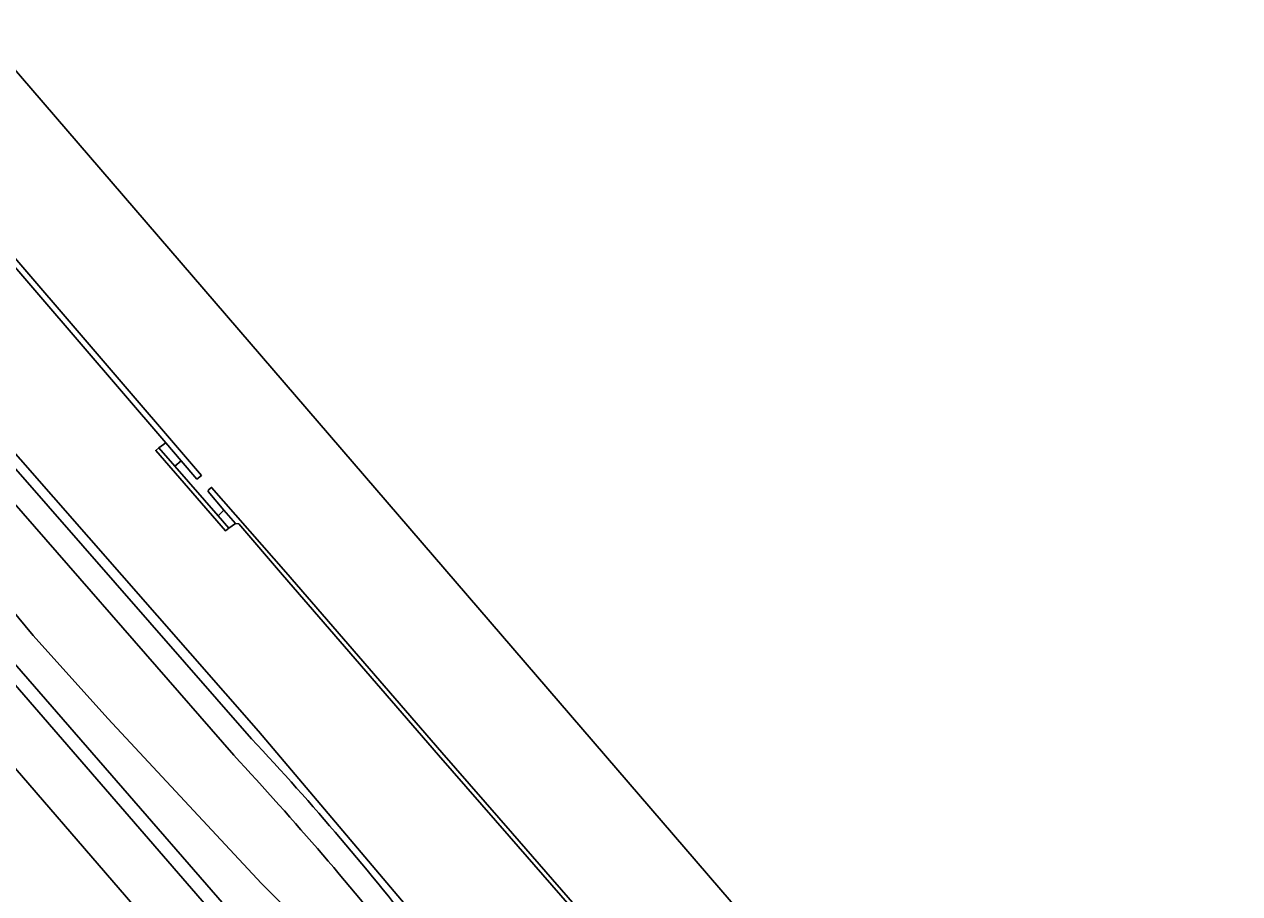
# Model space of a CAD drawing. Extents: x 155018 to 156648, y 383979 to 385733.
# Drawn here: x 155924.9 to 156041.5, y 385435.9 to 385519.3 of the extents above; entities that cross this region are included whole.
import ezdxf

# ---------------------------------------------------------------- set-up
doc = ezdxf.new("R2010")
doc.units = 0
for name, color, linetype in [('IMGEO_Groenvoorziening', 7, 'Continuous'), ('IMGEO_Hek', 7, 'Continuous'), ('IMGEO_Kademuur', 7, 'Continuous'), ('IMGEO_Loofbos', 7, 'Continuous'), ('IMGEO_Oever', 7, 'Continuous'), ('IMGEO_Waterloop', 7, 'Continuous')]:
    doc.layers.add(name, color=color, linetype=linetype)

msp = doc.modelspace()

# ---------------------------------------------------------------- linework, layer by layer
at = {"layer": 'IMGEO_Groenvoorziening'}
for points in [[(155849.26, 385534.69), (155879.01, 385500), (155944.73, 385423.91), (155976.23, 385386.43), (155988, 385372.42), (155992.72, 385377.25), (155980.94, 385390.58), (155962.55, 385411.4), (155885.8, 385500), (155868.56, 385520.1), (155825.77, 385570)], [(155868.56, 385520.1), (155885.8, 385500), (155962.55, 385411.4), (155980.94, 385390.58), (155992.72, 385377.25), (155988, 385372.42), (155976.23, 385386.43), (155944.73, 385423.91), (155879.01, 385500), (155849.26, 385534.69)], [(156019.78, 385362.56), (156022.19, 385359.99), (156022.14, 385358.9), (156021.34, 385357.59), (156020.03, 385356.56), (156018.02, 385356.07), (156017.42, 385355.74), (155997.62, 385377.8), (155995.37, 385375.5), (155969.72, 385405.31), (155887.44, 385499.94), (155887.37, 385500.03), (155887.34, 385500.06), (155869.46, 385520.91)], [(155900.55, 385500), (155902.57, 385497.8), (155944.96, 385449.19)], [(155946.67, 385450.78), (155904.27, 385499.22), (155903.55, 385500)]]:
    msp.add_lwpolyline(points, dxfattribs=at)
for centre, radius, start, end in [((155748.32, 385265.12), 271.68, 37.704, 43.1064), ((155694.93, 385217.2), 341.08, 38.5476, 42.8566)]:
    msp.add_arc(centre, radius, start, end, dxfattribs=at)
at = {"layer": 'IMGEO_Hek'}
msp.add_lwpolyline([(155995.37, 385375.5), (155969.72, 385405.31), (155887.44, 385499.94), (155887.37, 385500.03)], dxfattribs=at)
at = {"layer": 'IMGEO_Kademuur'}
msp.add_lwpolyline([(155898.19, 385525.9), (155910.59, 385511.53), (155921.97, 385498.33), (155938.43, 385479.17), (155939.92, 385477.45), (155941.43, 385475.68), (155941.85, 385476.04), (155922.39, 385498.69), (155911.01, 385511.89), (155898.61, 385526.26)], dxfattribs=at)
for points in [[(155939.31, 385476.94), (155937.77, 385478.7), (155937.47, 385478.44), (155944.18, 385470.72), (155944.48, 385470.98), (155943.45, 385472.17)], [(155997.97, 385411.51), (155971.69, 385441.68), (155964.91, 385449.45), (155949.96, 385466.76), (155942.83, 385474.89), (155942.53, 385474.64), (155942.49, 385474.48), (155944.01, 385472.7), (155945.12, 385471.41), (155945.44, 385471.39), (155949.65, 385466.5), (155964.61, 385449.19), (155971.39, 385441.42), (155997.67, 385411.25), (156004.96, 385402.69), (156008.38, 385398.24), (156008.69, 385398.48), (156005.27, 385402.94)]]:
    msp.add_lwpolyline(points, close=True, dxfattribs=at)
at = {"layer": 'IMGEO_Loofbos'}
for points in [[(156040.69, 385353.04), (156041.08, 385352.57), (156041.12, 385352.52), (156041.54, 385352.87), (156042.4, 385353.59), (156042.1, 385353.96), (156039.29, 385357.43), (156035.54, 385360.3), (156032.55, 385362.07), (156026.21, 385364.33), (156021.11, 385367.17), (156018.35, 385369.02), (156007.29, 385381.87), (155994.1, 385396.89), (155982.46, 385410.31), (155963.88, 385431.95), (155947.34, 385451.5), (155904.78, 385500), (155879.18, 385529.67), (155775.18, 385649.31), (155766.71, 385659.66), (155748.52, 385682.4)], [(155739, 385675.58), (155752.83, 385658.7), (155782.92, 385621.52), (155784.1, 385622.38), (155820.43, 385578.31), (155824.57, 385577.26), (155827.29, 385574.06), (155826.76, 385570.7), (155869.46, 385520.91), (155887.34, 385500.06), (155887.37, 385500.03), (155887.44, 385499.94), (155969.72, 385405.31), (155995.37, 385375.5), (155997.62, 385377.8), (156017.42, 385355.74), (156019.01, 385357)], [(155874.3, 385520.3), (155877.79, 385516.25), (155892.79, 385500), (155903.16, 385487.11), (155909.47, 385479.77), (155914.42, 385473.7), (155921.4, 385465.86), (155925.71, 385460.68), (155932.88, 385452.71), (155947.61, 385436.89), (155949.85, 385434.66), (155954.18, 385429.32), (155958.04, 385424.01), (155963.75, 385417.72), (155969.43, 385412.17), (155970.24, 385411.66), (155974.32, 385406.72), (155984.6, 385395.93), (155992.03, 385387.75), (155996.06, 385382.77), (155999.01, 385378.72), (156001.48, 385375.85), (156011.3, 385366.15), (156018.96, 385357.38)], [(155984.6, 385395.93), (155974.32, 385406.72), (155970.24, 385411.66), (155969.43, 385412.17), (155963.75, 385417.72), (155958.04, 385424.01), (155954.18, 385429.32), (155949.85, 385434.66), (155947.61, 385436.89), (155932.88, 385452.71), (155925.71, 385460.68), (155921.4, 385465.86), (155914.42, 385473.7), (155909.47, 385479.77), (155903.16, 385487.11), (155892.79, 385500), (155877.79, 385516.25), (155874.3, 385520.3)], [(155944.96, 385449.19), (155902.57, 385497.8), (155900.55, 385500)], [(155903.55, 385500), (155904.27, 385499.22), (155946.67, 385450.78)], [(155904.78, 385500), (155947.34, 385451.5), (155963.88, 385431.95), (155982.46, 385410.31), (155994.1, 385396.89), (156007.29, 385381.87), (156018.35, 385369.02), (156021.11, 385367.17), (156026.21, 385364.33), (156032.55, 385362.07), (156035.54, 385360.3), (156039.29, 385357.43), (156042.1, 385353.96)], [(156045.55, 385356.29), (156041.4, 385360.9), (156041.1, 385360.64), (156036.14, 385366.36), (156024.15, 385380.15), (156011.23, 385394.86), (156008.71, 385394.45), (156007.58, 385395.67), (156008.38, 385398.24), (156004.96, 385402.69), (155997.67, 385411.25), (155971.39, 385441.42), (155964.61, 385449.19), (155949.65, 385466.5), (155945.44, 385471.39), (155945.12, 385471.41), (155944.48, 385470.98), (155944.18, 385470.72), (155937.47, 385478.44), (155937.77, 385478.7), (155938.43, 385479.17), (155921.97, 385498.33)]]:
    msp.add_lwpolyline(points, dxfattribs=at)
for centre, radius, start, end in [((155748.32, 385265.12), 271.68, 37.704, 43.1064), ((155694.93, 385217.2), 341.08, 38.5476, 42.8566)]:
    msp.add_arc(centre, radius, start, end, dxfattribs=at)
at = {"layer": 'IMGEO_Oever'}
for points in [[(155938.43, 385479.17), (155937.77, 385478.7), (155939.31, 385476.94), (155939.92, 385477.45)], [(155944.01, 385472.7), (155943.45, 385472.17), (155944.48, 385470.98), (155945.12, 385471.41)]]:
    msp.add_lwpolyline(points, close=True, dxfattribs=at)
at = {"layer": 'IMGEO_Waterloop'}
for points in [[(156061.16, 385355.59), (156047.64, 385371.29), (155736.49, 385732.72)], [(155922.39, 385498.69), (155941.85, 385476.04), (155941.43, 385475.68), (155939.92, 385477.45), (155939.31, 385476.94), (155943.45, 385472.17), (155944.01, 385472.7), (155942.49, 385474.48), (155942.53, 385474.64), (155942.83, 385474.89), (155949.96, 385466.76), (155964.91, 385449.45), (155971.69, 385441.68), (155997.97, 385411.51)]]:
    msp.add_lwpolyline(points, dxfattribs=at)

doc.saveas('drawing.dxf')
